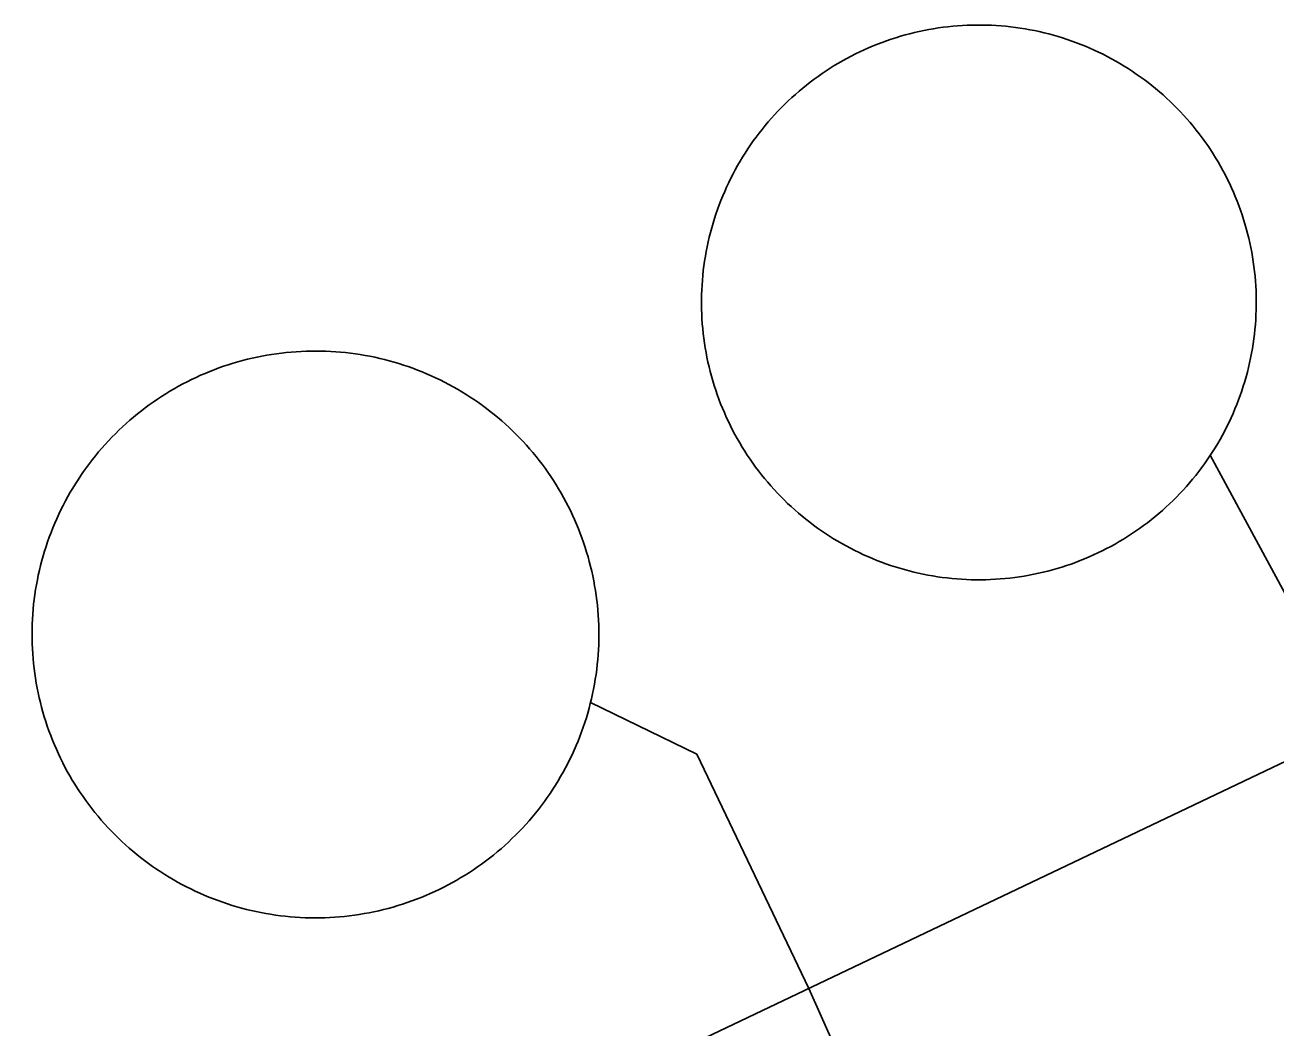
# Model space of a CAD drawing. Extents: x 3651524 to 3689615, y 505651 to 531377.
# Drawn here: x 3679614.6 to 3679733.3, y 515729 to 515824.1 of the extents above; entities that cross this region are included whole.
import ezdxf

# ---------------------------------------------------------------- set-up
doc = ezdxf.new("R2010")
doc.units = 0
doc.layers.add('V-DOMW-TANK', color=7, linetype='Continuous')
doc.layers.add('V-UTIL-LINE', color=7, linetype='Continuous')

msp = doc.modelspace()

# ---------------------------------------------------------------- linework, layer by layer
at = {"layer": 'V-DOMW-TANK'}
for points in [[(3679678.881, 515799.895), (3679678.922, 515800.354), (3679678.971, 515800.808), (3679679.027, 515801.265), (3679679.092, 515801.72), (3679679.164, 515802.172), (3679679.244, 515802.625), (3679679.332, 515803.076), (3679679.428, 515803.524), (3679679.532, 515803.973), (3679679.645, 515804.417), (3679679.764, 515804.861), (3679679.891, 515805.302), (3679680.026, 515805.74), (3679680.167, 515806.178), (3679680.319, 515806.61), (3679680.477, 515807.043), (3679680.64, 515807.471), (3679680.814, 515807.897), (3679680.995, 515808.316), (3679681.181, 515808.738), (3679681.376, 515809.154), (3679681.578, 515809.566), (3679681.787, 515809.975), (3679682.002, 515810.381), (3679682.226, 515810.782), (3679682.457, 515811.179), (3679682.693, 515811.573), (3679682.934, 515811.962), (3679683.188, 515812.347), (3679683.444, 515812.726), (3679683.708, 515813.103), (3679683.981, 515813.473), (3679684.257, 515813.84), (3679684.54, 515814.2), (3679684.829, 515814.557), (3679685.126, 515814.907), (3679685.427, 515815.255), (3679685.734, 515815.593), (3679686.047, 515815.931), (3679686.367, 515816.261), (3679686.694, 515816.584), (3679687.024, 515816.904), (3679687.36, 515817.217), (3679687.702, 515817.522), (3679688.048, 515817.823), (3679688.4, 515818.118), (3679688.757, 515818.407), (3679689.119, 515818.689), (3679689.486, 515818.962), (3679689.858, 515819.234), (3679690.235, 515819.496), (3679690.616, 515819.752), (3679691.001, 515820.002), (3679691.39, 515820.248), (3679691.786, 515820.481), (3679692.183, 515820.711), (3679692.584, 515820.93), (3679692.99, 515821.147), (3679693.399, 515821.356), (3679693.813, 515821.557), (3679694.229, 515821.749), (3679694.649, 515821.936), (3679695.071, 515822.114), (3679695.499, 515822.286), (3679695.927, 515822.45), (3679696.359, 515822.607), (3679696.793, 515822.755), (3679697.229, 515822.896), (3679697.67, 515823.031), (3679698.112, 515823.156), (3679698.554, 515823.275), (3679699.001, 515823.386), (3679699.447, 515823.488), (3679699.898, 515823.582), (3679700.348, 515823.67), (3679700.801, 515823.748), (3679701.254, 515823.82), (3679701.708, 515823.885), (3679702.165, 515823.939), (3679702.622, 515823.986), (3679703.078, 515824.025), (3679703.537, 515824.057), (3679703.996, 515824.08), (3679704.455, 515824.094), (3679704.911, 515824.102), (3679705.372, 515824.102), (3679705.831, 515824.094), (3679706.29, 515824.076), (3679706.748, 515824.051), (3679707.207, 515824.018), (3679707.664, 515823.979), (3679708.12, 515823.93), (3679708.577, 515823.873), (3679709.032, 515823.809), (3679709.484, 515823.734), (3679709.937, 515823.656), (3679710.388, 515823.568), (3679710.836, 515823.472), (3679711.283, 515823.367), (3679711.729, 515823.257)], [(3679711.729, 515823.257), (3679712.171, 515823.136), (3679712.614, 515823.009), (3679713.052, 515822.874), (3679713.488, 515822.732), (3679713.922, 515822.583), (3679714.355, 515822.425), (3679714.783, 515822.259), (3679715.209, 515822.087), (3679715.63, 515821.907), (3679716.05, 515821.718), (3679716.466, 515821.524), (3679716.878, 515821.323), (3679717.287, 515821.114), (3679717.691, 515820.897), (3679718.092, 515820.674), (3679718.489, 515820.445), (3679718.883, 515820.207), (3679719.272, 515819.963), (3679719.657, 515819.713), (3679720.038, 515819.455), (3679720.413, 515819.191), (3679720.785, 515818.921), (3679721.15, 515818.644), (3679721.512, 515818.362), (3679721.869, 515818.071), (3679722.221, 515817.776), (3679722.569, 515817.475), (3679722.907, 515817.166), (3679723.243, 515816.852), (3679723.573, 515816.533), (3679723.896, 515816.207), (3679724.216, 515815.878), (3679724.527, 515815.542), (3679724.832, 515815.2), (3679725.135, 515814.854), (3679725.428, 515814.501), (3679725.719, 515814.143), (3679726, 515813.78), (3679726.276, 515813.414), (3679726.544, 515813.041), (3679726.808, 515812.666), (3679727.064, 515812.285), (3679727.314, 515811.898), (3679727.556, 515811.507), (3679727.792, 515811.116), (3679728.021, 515810.717), (3679728.244, 515810.317), (3679728.459, 515809.91), (3679728.666, 515809.5), (3679728.867, 515809.088), (3679729.061, 515808.671), (3679729.246, 515808.251), (3679729.424, 515807.829), (3679729.598, 515807.403), (3679729.762, 515806.973), (3679729.917, 515806.543), (3679730.067, 515806.107), (3679730.208, 515805.67), (3679730.341, 515805.232), (3679730.466, 515804.79), (3679730.585, 515804.345), (3679730.696, 515803.901), (3679730.796, 515803.452), (3679730.892, 515803.004), (3679730.98, 515802.553), (3679731.058, 515802.101), (3679731.13, 515801.646), (3679731.193, 515801.189), (3679731.249, 515800.737), (3679731.296, 515800.28), (3679731.333, 515799.821), (3679731.367, 515799.365), (3679731.39, 515798.906), (3679731.406, 515798.449), (3679731.412, 515797.988), (3679731.412, 515797.528), (3679731.404, 515797.069), (3679731.388, 515796.61), (3679731.361, 515796.149), (3679731.33, 515795.695), (3679731.289, 515795.236), (3679731.24, 515794.781), (3679731.183, 515794.324), (3679731.12, 515793.87), (3679731.046, 515793.415), (3679730.966, 515792.965), (3679730.878, 515792.514), (3679730.782, 515792.063), (3679730.677, 515791.617), (3679730.567, 515791.173), (3679730.446, 515790.728), (3679730.319, 515790.288), (3679730.184, 515789.848), (3679730.042, 515789.413), (3679729.893, 515788.977), (3679729.735, 515788.545), (3679729.569, 515788.119), (3679729.397, 515787.693), (3679729.219, 515787.271), (3679729.029, 515786.851)], [(3679690.172, 515776.134), (3679689.797, 515776.398), (3679689.426, 515776.669), (3679689.06, 515776.945), (3679688.697, 515777.228), (3679688.341, 515777.519), (3679687.991, 515777.813), (3679687.645, 515778.115), (3679687.303, 515778.422), (3679686.969, 515778.737), (3679686.639, 515779.057), (3679686.313, 515779.38), (3679685.996, 515779.712), (3679685.683, 515780.05), (3679685.375, 515780.39), (3679685.074, 515780.736), (3679684.781, 515781.088), (3679684.493, 515781.447), (3679684.21, 515781.809), (3679683.934, 515782.176), (3679683.665, 515782.546), (3679683.401, 515782.923), (3679683.143, 515783.304), (3679682.897, 515783.689), (3679682.654, 515784.08), (3679682.418, 515784.474), (3679682.189, 515784.871), (3679681.968, 515785.274), (3679681.752, 515785.68), (3679681.544, 515786.089), (3679681.343, 515786.501), (3679681.15, 515786.919), (3679680.964, 515787.339), (3679680.784, 515787.761), (3679680.614, 515788.187), (3679680.45, 515788.615), (3679680.292, 515789.047), (3679680.145, 515789.481), (3679680.003, 515789.917), (3679679.868, 515790.357), (3679679.743, 515790.8), (3679679.627, 515791.242), (3679679.514, 515791.689), (3679679.412, 515792.137), (3679679.317, 515792.586), (3679679.229, 515793.036), (3679679.152, 515793.489), (3679679.08, 515793.941), (3679679.016, 515794.396), (3679678.961, 515794.853), (3679678.914, 515795.31), (3679678.875, 515795.766), (3679678.844, 515796.225), (3679678.822, 515796.684), (3679678.805, 515797.142), (3679678.797, 515797.601), (3679678.797, 515798.058), (3679678.807, 515798.521), (3679678.824, 515798.98), (3679678.848, 515799.438), (3679678.881, 515799.895)], [(3679630.02, 515790.273), (3679630.44, 515790.482), (3679630.864, 515790.683), (3679631.292, 515790.878), (3679631.722, 515791.064), (3679632.156, 515791.242), (3679632.592, 515791.414), (3679633.033, 515791.576), (3679633.475, 515791.732), (3679633.919, 515791.881), (3679634.368, 515792.02), (3679634.818, 515792.154), (3679635.269, 515792.278), (3679635.724, 515792.395), (3679636.18, 515792.504), (3679636.639, 515792.604), (3679637.098, 515792.696), (3679637.561, 515792.78), (3679638.024, 515792.858), (3679638.486, 515792.928), (3679638.951, 515792.987), (3679639.418, 515793.04), (3679639.885, 515793.083), (3679640.354, 515793.12), (3679640.821, 515793.147), (3679641.29, 515793.167), (3679641.759, 515793.18), (3679642.228, 515793.182), (3679642.697, 515793.178), (3679643.166, 515793.163), (3679643.635, 515793.143), (3679644.104, 515793.114), (3679644.571, 515793.075), (3679645.038, 515793.03), (3679645.505, 515792.977), (3679645.97, 515792.913), (3679646.433, 515792.844), (3679646.896, 515792.766), (3679647.356, 515792.68), (3679647.817, 515792.586), (3679648.274, 515792.481), (3679648.733, 515792.373), (3679649.185, 515792.254), (3679649.636, 515792.127), (3679650.086, 515791.994), (3679650.533, 515791.853), (3679650.977, 515791.703), (3679651.42, 515791.545), (3679651.858, 515791.381), (3679652.294, 515791.207), (3679652.726, 515791.027), (3679653.158, 515790.839), (3679653.584, 515790.644), (3679654.008, 515790.441), (3679654.426, 515790.23), (3679654.842, 515790.013), (3679655.255, 515789.79), (3679655.663, 515789.557), (3679656.069, 515789.319), (3679656.466, 515789.073), (3679656.861, 515788.819), (3679657.252, 515788.561), (3679657.637, 515788.293), (3679658.02, 515788.021), (3679658.397, 515787.74), (3679658.768, 515787.455), (3679659.134, 515787.163), (3679659.495, 515786.864), (3679659.853, 515786.558), (3679660.203, 515786.247), (3679660.55, 515785.93), (3679660.887, 515785.606), (3679661.223, 515785.276), (3679661.551, 515784.941), (3679661.873, 515784.601), (3679662.19, 515784.254), (3679662.499, 515783.902), (3679662.804, 515783.544), (3679663.101, 515783.181), (3679663.392, 515782.815), (3679663.677, 515782.442), (3679663.955, 515782.063), (3679664.228, 515781.682), (3679664.494, 515781.295), (3679664.752, 515780.902), (3679665.002, 515780.507), (3679665.248, 515780.105), (3679665.485, 515779.702), (3679665.715, 515779.292), (3679665.936, 515778.88), (3679666.155, 515778.463), (3679666.362, 515778.043), (3679666.562, 515777.619), (3679666.757, 515777.193), (3679666.943, 515776.761), (3679667.124, 515776.329), (3679667.294, 515775.89), (3679667.457, 515775.452), (3679667.613, 515775.01), (3679667.761, 515774.563), (3679667.902, 515774.117)], [(3679615.34, 515767.756), (3679615.371, 515768.223), (3679615.408, 515768.692), (3679615.455, 515769.159), (3679615.508, 515769.624), (3679615.569, 515770.086), (3679615.639, 515770.553), (3679615.719, 515771.016), (3679615.805, 515771.477), (3679615.897, 515771.938), (3679616.001, 515772.394), (3679616.112, 515772.849), (3679616.229, 515773.304), (3679616.356, 515773.754), (3679616.489, 515774.205), (3679616.632, 515774.649), (3679616.782, 515775.096), (3679616.939, 515775.538), (3679617.103, 515775.978), (3679617.277, 515776.415), (3679617.458, 515776.847), (3679617.644, 515777.277), (3679617.841, 515777.705), (3679618.043, 515778.127), (3679618.252, 515778.547), (3679618.469, 515778.962), (3679618.695, 515779.374), (3679618.926, 515779.782), (3679619.166, 515780.185), (3679619.411, 515780.586), (3679619.663, 515780.982), (3679619.923, 515781.371), (3679620.19, 515781.758), (3679620.46, 515782.139), (3679620.743, 515782.516), (3679621.029, 515782.888), (3679621.322, 515783.255), (3679621.621, 515783.615), (3679621.926, 515783.972), (3679622.238, 515784.322), (3679622.555, 515784.668), (3679622.879, 515785.008), (3679623.208, 515785.342), (3679623.542, 515785.67), (3679623.884, 515785.993), (3679624.23, 515786.309), (3679624.583, 515786.62), (3679624.939, 515786.923), (3679625.301, 515787.22), (3679625.67, 515787.513), (3679626.043, 515787.797), (3679626.42, 515788.076), (3679626.803, 515788.348), (3679627.19, 515788.613), (3679627.581, 515788.871), (3679627.978, 515789.123), (3679628.377, 515789.366), (3679628.783, 515789.604), (3679629.191, 515789.835), (3679629.604, 515790.058), (3679630.02, 515790.273)], [(3679729.029, 515786.851), (3679728.834, 515786.436), (3679728.633, 515786.022), (3679728.424, 515785.614), (3679728.207, 515785.209), (3679727.984, 515784.807), (3679727.755, 515784.41), (3679727.519, 515784.017), (3679727.273, 515783.628), (3679727.021, 515783.243), (3679726.765, 515782.864), (3679726.501, 515782.487), (3679726.231, 515782.116), (3679725.954, 515781.75), (3679725.67, 515781.387), (3679725.381, 515781.031), (3679725.086, 515780.681), (3679724.783, 515780.335), (3679724.474, 515779.993), (3679724.162, 515779.659), (3679723.843, 515779.329), (3679723.517, 515779.005), (3679723.188, 515778.686), (3679722.852, 515778.373), (3679722.51, 515778.065), (3679722.162, 515777.766), (3679721.809, 515777.471), (3679721.453, 515777.183), (3679721.09, 515776.9), (3679720.724, 515776.624), (3679720.351, 515776.355), (3679719.974, 515776.091), (3679719.593, 515775.835), (3679719.208, 515775.587), (3679718.819, 515775.344), (3679718.424, 515775.108), (3679718.027, 515774.879), (3679717.625, 515774.657), (3679717.22, 515774.44), (3679716.81, 515774.232), (3679716.396, 515774.033), (3679715.981, 515773.84), (3679715.561, 515773.654), (3679715.137, 515773.474), (3679714.711, 515773.304), (3679714.283, 515773.14), (3679713.851, 515772.982), (3679713.417, 515772.833), (3679712.98, 515772.693), (3679712.54, 515772.558), (3679712.102, 515772.433), (3679711.655, 515772.315), (3679711.209, 515772.204), (3679710.762, 515772.102), (3679710.314, 515772.007), (3679709.861, 515771.919), (3679709.411, 515771.841), (3679708.956, 515771.77), (3679708.501, 515771.706), (3679708.043, 515771.651), (3679707.588, 515771.604), (3679707.131, 515771.565), (3679706.675, 515771.532), (3679706.214, 515771.51), (3679705.755, 515771.493), (3679705.296, 515771.487), (3679704.838, 515771.487), (3679704.379, 515771.495), (3679703.92, 515771.512), (3679703.461, 515771.536), (3679703.003, 515771.569), (3679702.546, 515771.61), (3679702.089, 515771.659), (3679701.634, 515771.717), (3679701.18, 515771.78), (3679700.725, 515771.854), (3679700.273, 515771.934), (3679699.822, 515772.022), (3679699.373, 515772.118), (3679698.927, 515772.222), (3679698.481, 515772.333), (3679698.038, 515772.452), (3679697.596, 515772.579), (3679697.158, 515772.714), (3679696.721, 515772.857), (3679696.287, 515773.007), (3679695.857, 515773.165), (3679695.427, 515773.33), (3679695.003, 515773.502), (3679694.579, 515773.683), (3679694.161, 515773.869), (3679693.746, 515774.066), (3679693.332, 515774.266), (3679692.924, 515774.475), (3679692.519, 515774.692), (3679692.117, 515774.916), (3679691.72, 515775.145), (3679691.327, 515775.382), (3679690.938, 515775.626), (3679690.553, 515775.876), (3679690.172, 515776.134)], [(3679667.902, 515774.117), (3679668.035, 515773.668), (3679668.158, 515773.214), (3679668.275, 515772.759), (3679668.381, 515772.302), (3679668.486, 515771.846), (3679668.578, 515771.385), (3679668.662, 515770.924), (3679668.739, 515770.461), (3679668.807, 515769.996), (3679668.869, 515769.531), (3679668.922, 515769.064), (3679668.965, 515768.595), (3679669, 515768.131), (3679669.028, 515767.662), (3679669.049, 515767.193), (3679669.059, 515766.724), (3679669.063, 515766.255), (3679669.057, 515765.786), (3679669.045, 515765.315), (3679669.024, 515764.848), (3679668.993, 515764.381), (3679668.957, 515763.912), (3679668.912, 515763.445), (3679668.856, 515762.98), (3679668.795, 515762.515), (3679668.725, 515762.05), (3679668.645, 515761.587), (3679668.559, 515761.126), (3679668.465, 515760.668), (3679668.363, 515760.209), (3679668.252, 515759.754), (3679668.135, 515759.3), (3679668.008, 515758.847), (3679667.877, 515758.396), (3679667.732, 515757.952), (3679667.582, 515757.505), (3679667.427, 515757.063), (3679667.261, 515756.625), (3679667.089, 515756.189), (3679666.909, 515755.757), (3679666.72, 515755.328), (3679666.524, 515754.898), (3679666.323, 515754.477), (3679666.112, 515754.057), (3679665.895, 515753.641), (3679665.667, 515753.229), (3679665.438, 515752.82), (3679665.198, 515752.416), (3679664.955, 515752.015), (3679664.701, 515751.622), (3679664.441, 515751.232), (3679664.174, 515750.845), (3679663.902, 515750.464), (3679663.622, 515750.088), (3679663.335, 515749.715), (3679663.044, 515749.348), (3679662.745, 515748.988), (3679662.438, 515748.632), (3679662.126, 515748.281), (3679661.809, 515747.935), (3679661.485, 515747.595), (3679661.156, 515747.261), (3679660.822, 515746.934), (3679660.482, 515746.61), (3679660.134, 515746.295), (3679659.782, 515745.983), (3679659.425, 515745.68), (3679659.063, 515745.381), (3679658.694, 515745.091), (3679658.321, 515744.806), (3679657.944, 515744.527), (3679657.561, 515744.255), (3679657.174, 515743.991), (3679656.781, 515743.733), (3679656.388, 515743.481), (3679655.987, 515743.237), (3679655.583, 515743), (3679655.171, 515742.768), (3679654.76, 515742.545), (3679654.344, 515742.33), (3679653.924, 515742.121), (3679653.5, 515741.92), (3679653.072, 515741.726), (3679652.642, 515741.539), (3679652.208, 515741.361), (3679651.772, 515741.189), (3679651.331, 515741.025), (3679650.889, 515740.87), (3679650.445, 515740.722), (3679649.996, 515740.583), (3679649.548, 515740.45), (3679649.095, 515740.325), (3679648.64, 515740.206), (3679648.184, 515740.1), (3679647.725, 515739.997), (3679647.266, 515739.907), (3679646.803, 515739.821), (3679646.341, 515739.745), (3679645.878, 515739.676), (3679645.413, 515739.616)], [(3679645.413, 515739.616), (3679644.946, 515739.563), (3679644.479, 515739.52), (3679644.012, 515739.483), (3679643.541, 515739.456), (3679643.074, 515739.436), (3679642.605, 515739.424), (3679642.136, 515739.422), (3679641.667, 515739.426), (3679641.198, 515739.44), (3679640.729, 515739.461), (3679640.26, 515739.489), (3679639.793, 515739.528), (3679639.326, 515739.573), (3679638.859, 515739.626), (3679638.394, 515739.69), (3679637.931, 515739.762), (3679637.469, 515739.837), (3679637.008, 515739.923), (3679636.549, 515740.018), (3679636.09, 515740.12), (3679635.634, 515740.231), (3679635.181, 515740.349), (3679634.728, 515740.474), (3679634.278, 515740.609), (3679633.831, 515740.751), (3679633.387, 515740.9), (3679632.945, 515741.058), (3679632.506, 515741.224), (3679632.07, 515741.396), (3679631.636, 515741.576), (3679631.206, 515741.765), (3679630.778, 515741.959), (3679630.356, 515742.162), (3679629.938, 515742.373), (3679629.522, 515742.59), (3679629.111, 515742.813), (3679628.701, 515743.047), (3679628.298, 515743.284), (3679627.898, 515743.53), (3679627.503, 515743.784), (3679627.11, 515744.042), (3679626.727, 515744.308), (3679626.344, 515744.583), (3679625.969, 515744.861), (3679625.596, 515745.148), (3679625.23, 515745.441), (3679624.867, 515745.74), (3679624.513, 515746.045), (3679624.161, 515746.356), (3679623.817, 515746.674), (3679623.477, 515746.997), (3679623.143, 515747.327), (3679622.813, 515747.661), (3679622.492, 515748.003), (3679622.174, 515748.347), (3679621.865, 515748.701), (3679621.56, 515749.06), (3679621.263, 515749.424), (3679620.972, 515749.789), (3679620.687, 515750.161), (3679620.409, 515750.54), (3679620.136, 515750.921), (3679619.872, 515751.308), (3679619.612, 515751.701), (3679619.362, 515752.097), (3679619.116, 515752.496), (3679618.879, 515752.902), (3679618.649, 515753.311), (3679618.426, 515753.723), (3679618.211, 515754.139), (3679618.002, 515754.56), (3679617.8, 515754.984), (3679617.607, 515755.41), (3679617.419, 515755.84), (3679617.243, 515756.275), (3679617.07, 515756.713), (3679616.907, 515757.151), (3679616.751, 515757.592), (3679616.604, 515758.042), (3679616.462, 515758.486), (3679616.331, 515758.937), (3679616.206, 515759.39), (3679616.089, 515759.844), (3679615.981, 515760.301), (3679615.879, 515760.758), (3679615.786, 515761.219), (3679615.702, 515761.677), (3679615.625, 515762.142), (3679615.557, 515762.607), (3679615.496, 515763.072), (3679615.444, 515763.539), (3679615.399, 515764.006), (3679615.365, 515764.473), (3679615.336, 515764.942), (3679615.317, 515765.411), (3679615.305, 515765.88), (3679615.301, 515766.349), (3679615.307, 515766.818), (3679615.319, 515767.287), (3679615.34, 515767.756)]]:
    msp.add_lwpolyline(points, dxfattribs=at)
at = {"layer": 'V-UTIL-LINE'}
msp.add_line((3679740.972, 515757.493), (3679727.054, 515783.294), dxfattribs=at)
for points in [[(3679579.416, 515700.248), (3679616.7, 515718.1), (3679641.515, 515710.111), (3679740.972, 515757.493), (3679785.033, 515778.485), (3679796.903, 515784.142)], [(3679697.813, 515712.927), (3679688.992, 515732.731), (3679678.353, 515754.937), (3679668.277, 515759.846)]]:
    msp.add_lwpolyline(points, dxfattribs=at)

doc.saveas('drawing.dxf')
